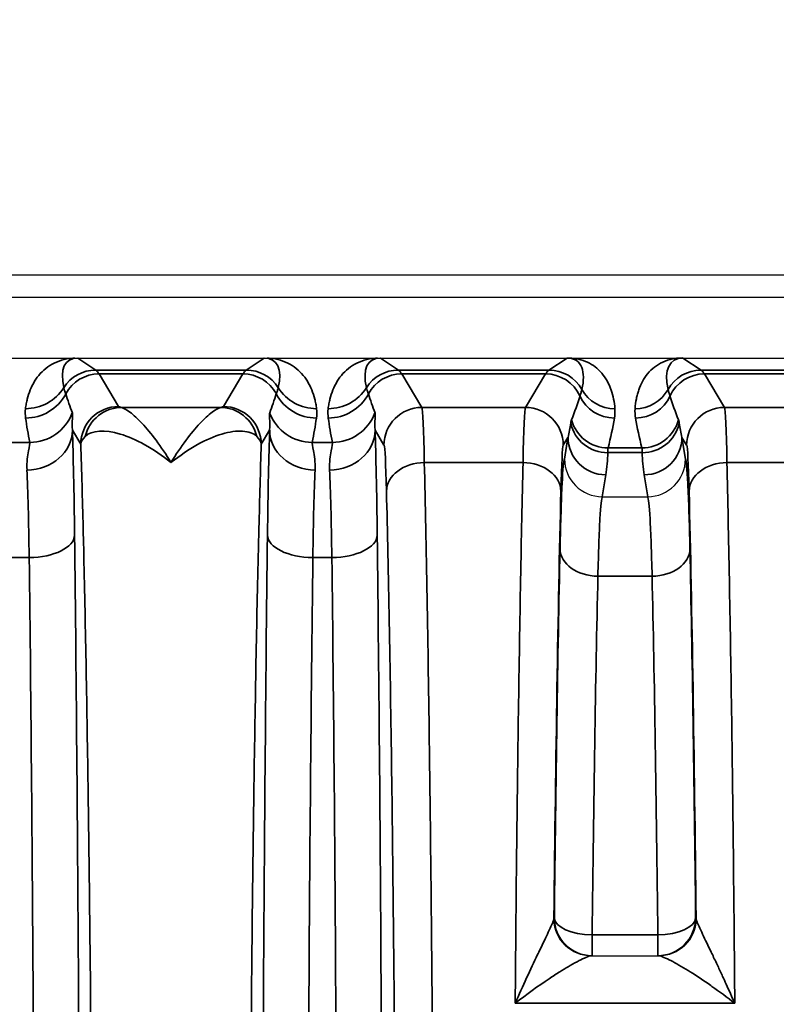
# Model space of a CAD drawing. Header units: millimetres. Extents: x 399 to 6233, y -1870 to 1602.
# Tile 702 of 711: x 6049 to 6059, y 336 to 349. Entities that reach past the tile are written whole.
import ezdxf

# ---------------------------------------------------------------- set-up
doc = ezdxf.new("R2010")
doc.units = ezdxf.units.MM
for name, color, linetype, lineweight in [('AM_5', 3, 'Continuous', 25), ('可見 (ISO)', 7, 'Continuous', 25), ('窄部可見 (ISO)', 7, 'Continuous', 35)]:
    doc.layers.add(name, color=color, linetype=linetype, lineweight=lineweight)
doc.styles.add('尺寸標註', font='romans.shx', dxfattribs={"bigfont": 'CHINESET.SHX'})
doc.dimstyles.new('CNS1$0', dxfattribs={"dimtxt": 2.5, "dimasz": 2.5, "dimexe": 1, "dimexo": 1, "dimgap": 1.5, "dimtad": 1, "dimtoh": 1, "dimdec": 1, "dimdsep": 46, "dimtxsty": '尺寸標註', "dimcen": 0, "dimclrd": 2, "dimclre": 2, "dimclrt": 1, "dimadec": 0, "dimazin": 2, "dimtp": 0.1, "dimtm": 0.1, "dimtfac": 0.71, "dimtdec": 1, "dimtmove": 0, "dimatfit": 0, "dimfxl": 0, "dimlwd": 13, "dimlwe": 13, "dimarcsym": 0})

# ---------------------------------------------------------------- blocks, each defined once
blk = doc.blocks.new('*D355')
at = {"layer": 'AM_5', "color": 2, "lineweight": 13}
for p, q in [((5942.878, 336.403), (5942.878, 359.702)), ((6103.598, 330.553), (6103.598, 359.702)), ((6101.098, 358.702), (5945.378, 358.702))]:
    blk.add_line(p, q, dxfattribs=at)
at = {"layer": 'AM_5', "color": 2, "lineweight": -2}
for points in [[(5945.378, 359.119), (5945.378, 358.285), (5942.878, 358.702)], [(6101.098, 359.119), (6101.098, 358.285), (6103.598, 358.702)]]:
    blk.add_solid(points, dxfattribs=at)
at = {"layer": 'Defpoints', "color": 0, "lineweight": -2}
for p in [(5942.878, 358.702), (5942.878, 335.403), (6103.598, 329.553)]:
    blk.add_point(p, dxfattribs=at)
at = {"layer": 'AM_5', "color": 1, "insert": (6023.238, 361.452), "char_height": 2.5, "attachment_point": 5, "style": '尺寸標註'}
blk.add_mtext('160.7', dxfattribs=at)

msp = doc.modelspace()

# ---------------------------------------------------------------- linework, layer by layer
at = {"layer": '可見 (ISO)'}
for p, q in [((5978.898, 346.053), (6091.898, 346.053)), ((6087.648, 345.753), (5983.148, 345.753)), ((5983.148, 344.953), (6087.648, 344.953)), ((6056.348, 343.119), (6056.349, 343.119)), ((6056.349, 343.119), (6056.948, 343.119)), ((6056.948, 343.119), (6056.949, 343.119)), ((6056.203, 337.053), (6057.094, 337.053))]:
    msp.add_line(p, q, dxfattribs=at)
for start, end in [(241.9654, 241.9662), (283.612, 283.6128)]:
    msp.add_arc((6057.064, 340.053), 3, start, end, dxfattribs=at)
for points, knots in [([(6049.379, 344.953), (6049.386, 344.953), (6049.394, 344.953), (6049.4, 344.953), (6049.406, 344.953), (6049.411, 344.953), (6049.415, 344.953)], [0.00000000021, 0.00000000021, 0.00000000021, 0.00000000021, 0.00002113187, 0.00002113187, 0.00002113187, 0.0000394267, 0.0000394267, 0.0000394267, 0.0000394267]), ([(6051.881, 344.953), (6051.887, 344.953), (6051.893, 344.953), (6051.9, 344.953), (6051.906, 344.953), (6051.912, 344.953), (6051.917, 344.953)], [-0.00000491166, -0.00000491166, -0.00000491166, -0.00000491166, 0.00001772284, 0.00001772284, 0.00001772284, 0.00003506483, 0.00003506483, 0.00003506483, 0.00003506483]), ([(6053.379, 344.953), (6053.386, 344.953), (6053.394, 344.953), (6053.4, 344.953), (6053.406, 344.953), (6053.411, 344.953), (6053.415, 344.953)], [0.00000000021, 0.00000000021, 0.00000000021, 0.00000000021, 0.00002113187, 0.00002113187, 0.00002113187, 0.0000394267, 0.0000394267, 0.0000394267, 0.0000394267]), ([(6057.384, 344.953), (6057.39, 344.953), (6057.397, 344.953), (6057.403, 344.953), (6057.407, 344.953), (6057.412, 344.953), (6057.415, 344.953)], [0.00000000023, 0.00000000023, 0.00000000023, 0.00000000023, 0.00001896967, 0.00001896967, 0.00001896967, 0.00003403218, 0.00003403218, 0.00003403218, 0.00003403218]), ([(6055.849, 343.618), (6055.849, 343.487), (6055.903, 343.358), (6055.995, 343.266), (6056.087, 343.174), (6056.216, 343.12), (6056.348, 343.119)], [-0.0000151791, -0.0000151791, -0.0000151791, -0.0000151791, 0.0003786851, 0.0003786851, 0.0003786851, 0.0007725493, 0.0007725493, 0.0007725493, 0.0007725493]), ([(6056.949, 343.119), (6057.08, 343.12), (6057.209, 343.174), (6057.301, 343.266), (6057.394, 343.358), (6057.448, 343.488), (6057.448, 343.618)], [0, 0, 0, 0, 0.0003900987, 0.0003900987, 0.0003900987, 0.0007801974, 0.0007801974, 0.0007801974, 0.0007801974])]:
    msp.add_open_spline(points, degree=3, knots=knots, dxfattribs=at)
at = {"layer": '窄部可見 (ISO)'}
for p, q in [((6049.415, 344.953), (6049.654, 344.794)), ((6051.643, 344.794), (6051.881, 344.953)), ((6053.415, 344.953), (6053.654, 344.794)), ((6055.643, 344.794), (6055.882, 344.953)), ((6057.415, 344.953), (6057.654, 344.794)), ((6049.654, 344.794), (6051.643, 344.794)), ((6051.599, 344.743), (6049.698, 344.743)), ((6049.698, 344.743), (6049.956, 344.312)), ((6051.341, 344.312), (6051.599, 344.743)), ((6053.654, 344.794), (6055.643, 344.794)), ((6055.599, 344.743), (6053.698, 344.743)), ((6053.698, 344.743), (6053.963, 344.3)), ((6055.333, 344.3), (6055.599, 344.743)), ((6057.654, 344.794), (6059.643, 344.794)), ((6059.599, 344.743), (6057.698, 344.743)), ((6057.698, 344.743), (6057.963, 344.3)), ((6049.992, 344.3), (6051.305, 344.3)), ((6053.963, 344.3), (6055.333, 344.3)), ((6057.963, 344.3), (6059.333, 344.3)), ((6049.456, 343.813), (6049.345, 343.998)), ((6051.952, 343.998), (6051.841, 343.813)), ((6053.463, 343.8), (6053.345, 343.998)), ((6048.514, 343.838), (6048.782, 343.838)), ((6052.514, 343.838), (6052.782, 343.838)), ((6055.895, 343.904), (6055.833, 343.8)), ((6055.849, 343.618), (6055.895, 343.904)), ((6057.463, 343.8), (6057.401, 343.904)), ((6057.401, 343.904), (6057.448, 343.618)), ((6056.877, 343.702), (6056.42, 343.702)), ((6056.425, 343.765), (6056.872, 343.765)), ((6055.301, 343.571), (6053.996, 343.571)), ((6059.301, 343.571), (6057.996, 343.571)), ((6056.395, 343.408), (6056.348, 343.119)), ((6056.949, 343.119), (6056.901, 343.408)), ((6048.774, 342.315), (6048.523, 342.315)), ((6052.774, 342.315), (6052.523, 342.315)), ((6056.29, 342.069), (6057.007, 342.069)), ((6055.709, 337.553), (6055.715, 337.553)), ((6057.582, 337.553), (6057.587, 337.553)), ((6056.214, 337.329), (6057.082, 337.329)), ((6056.214, 337.053), (6056.214, 337.329)), ((6057.082, 337.053), (6057.082, 337.329)), ((6058.1, 336.424), (6055.197, 336.424))]:
    msp.add_line(p, q, dxfattribs=at)
for centre, major_axis, ratio, start_param, end_param in [((6049.929, 344.111), (-0.641, 0.802), 0.399262, 5.974018, 6.980681), ((6051.368, 344.111), (0.641, 0.802), 0.399262, 5.585689, 6.592352), ((6053.929, 344.111), (-0.641, 0.802), 0.399262, 5.974018, 6.980681), ((6055.889, 344.941), (-0.0748, 0.0028), 0.15772, 4.612064, 4.818035), ((6055.913, 345.452), (-0.021, -0.5), 0.582239, 0.017982, 0.072335), ((6057.882, 344.142), (-0.601, 0.77), 0.425498, 5.962372, 7.023252), ((6049.654, 344.294), (-0.277, -0.416), 0.999683, 3.729704, 4.736367), ((6049.698, 344.243), (-0.429, -0.257), 0.999172, 4.17245, 5.254458), ((6049.625, 244.76), (0, 100.043), 0.020838, 6.248286, 6.269226), ((6051.672, 244.76), (0, 100.043), 0.020838, 0.01396, 0.034899), ((6051.599, 344.243), (-0.429, 0.257), 0.999172, 4.17032, 5.252328), ((6051.643, 344.294), (-0.277, 0.416), 0.999683, 4.688411, 5.695074), ((6053.654, 344.294), (-0.277, -0.416), 0.999683, 3.729704, 4.736367), ((6053.698, 344.243), (-0.429, -0.257), 0.999172, 4.17245, 5.254458), ((6053.625, 244.76), (0, 100.043), 0.020838, 6.248286, 6.269226), ((6055.672, 244.76), (0, 100.043), 0.020838, 0.01396, 0.034899), ((6055.599, 344.243), (-0.429, 0.257), 0.999172, 4.11114, 5.252328), ((6055.643, 344.294), (-0.277, 0.416), 0.999683, 4.634194, 5.695074), ((6057.654, 344.294), (-0.277, -0.416), 0.999683, 3.729704, 4.790584), ((6057.698, 344.243), (-0.429, -0.257), 0.999172, 4.17245, 5.313638), ((6057.625, 244.76), (0, 100.043), 0.020838, 6.248286, 6.269226), ((6048.725, 344.882), (0.595, -0.075), 0.998245, 4.838078, 5.844438), ((6052.572, 344.882), (0.595, 0.075), 0.998245, 3.58034, 4.5867), ((6052.725, 344.882), (-0.595, 0.075), 0.998245, 1.696485, 2.702846), ((6056.515, 344.782), (0.499, 0.035), 0.998264, 3.581597, 4.6421), ((6056.781, 344.782), (0.499, -0.035), 0.998264, 4.782678, 5.843181), ((6048.727, 344.758), (0.594, 0.083), 0.998238, 4.573579, 5.655239), ((6050.151, 343.488), (-1.006, 2.097), 0.194686, 0.988663, 1.119241), ((6051.146, 343.488), (1.006, 2.097), 0.194686, 5.163945, 5.294522), ((6052.57, 344.758), (0.594, -0.083), 0.998238, 3.769539, 4.851199), ((6052.727, 344.758), (-0.594, -0.083), 0.998238, 1.431986, 2.513646), ((6054.151, 343.488), (-1.006, 2.097), 0.194686, 0.988663, 1.119241), ((6055.234, 343.634), (0.922, 1.951), 0.210639, 5.070965, 5.241361), ((6056.508, 344.659), (0.493, -0.084), 0.998222, 3.739582, 4.880401), ((6056.789, 344.659), (0.493, 0.084), 0.998222, 4.544377, 5.685196), ((6058.063, 343.634), (-0.922, 1.951), 0.210639, 1.041825, 1.21222), ((6048.782, 344.437), (0.588, 0.12), 0.998201, 4.511525, 5.723718), ((6049.992, 343.8), (0.093, 0.491), 0.982993, 0.191203, 1.520008), ((6051.305, 343.8), (-0.093, 0.491), 0.982993, 4.763177, 6.091983), ((6052.514, 344.437), (0.588, -0.12), 0.998201, 3.70106, 4.913253), ((6052.782, 344.437), (-0.588, -0.12), 0.998201, 1.369933, 2.582126), ((6053.963, 343.8), (-0.429, -0.257), 0.999172, 4.17245, 5.742515), ((6053.965, 341.769), (-0.003, 2.532), 0.018707, 5.503986, 6.245742), ((6055.332, 341.769), (0.003, 2.532), 0.018707, 0.037443, 0.7792), ((6055.333, 343.8), (-0.429, 0.257), 0.999172, 3.682263, 5.252328), ((6057.963, 343.8), (-0.429, -0.257), 0.999172, 4.17245, 5.742515), ((6057.965, 341.769), (-0.003, 2.532), 0.018707, 5.503986, 6.245742), ((6049.503, 343.404), (0.587, -1.898), 0.297416, 4.213099, 4.391173), ((6051.793, 343.404), (-0.587, -1.898), 0.297416, 1.892012, 2.070087), ((6053.503, 343.404), (0.587, -1.898), 0.297416, 4.213099, 4.391173), ((6056.425, 344.264), (0.485, -0.121), 0.998166, 3.64424, 4.955399), ((6055.823, 343.531), (-0.551, -1.727), 0.284402, 1.796759, 2.032053), ((6057.474, 343.531), (0.551, -1.727), 0.284402, 4.251132, 4.486426), ((6056.872, 344.264), (0.485, 0.121), 0.998166, 4.469379, 5.780538), ((6048.745, 343.998), (0.6, 0.023), 0.876399, 4.678969, 6.239685), ((6049.318, 341.321), (-0.007, 3.096), 0.02085, 5.141677, 5.75691), ((6051.979, 341.321), (0.007, 3.096), 0.02085, 0.526276, 1.141508), ((6052.552, 343.998), (-0.6, 0.023), 0.876399, 0.0435, 1.604216), ((6052.745, 343.998), (0.6, 0.023), 0.876399, 4.678969, 6.239685), ((6053.318, 341.321), (-0.007, 3.096), 0.02085, 5.141677, 5.75691), ((6055.395, 343.903), (0.316, 0.86), 0.52171, 4.902871, 5.118236), ((6056.42, 344.197), (-0.5, 0.002), 0.991894, 0.221473, 1.575179), ((6056.877, 344.197), (0.5, 0.002), 0.991894, 4.708006, 6.061712), ((6057.902, 343.903), (-0.316, 0.86), 0.52171, 1.164949, 1.380315), ((6056.395, 343.904), (-0.493, 0.081), 0.99168, 0.163411, 1.731546), ((6056.901, 343.904), (0.493, 0.081), 0.99168, 4.551639, 6.119774), ((6053.465, 341.691), (0.003, -2.11), 0.022449, 2.362381, 3.10414), ((6055.832, 341.691), (-0.003, -2.11), 0.022449, 3.179046, 3.920805), ((6055.902, 343.481), (-0.164, -0.971), 0.506318, 1.580737, 1.884292), ((6057.395, 343.481), (0.164, -0.971), 0.506318, 4.398893, 4.702449), ((6057.465, 341.691), (0.003, -2.11), 0.022449, 2.362381, 3.10414), ((6048.718, 341.241), (0.007, -2.58), 0.02502, 2.000071, 2.615298), ((6052.578, 341.241), (-0.007, -2.58), 0.02502, 3.667887, 4.283115), ((6052.718, 341.241), (0.007, -2.58), 0.02502, 2.000071, 2.615298), ((6053.996, 343.193), (-0.5, -0.012), 0.756341, 4.694068, 6.251166), ((6055.301, 343.193), (0.5, -0.012), 0.756341, 0.032019, 1.589117), ((6057.996, 343.193), (-0.5, -0.012), 0.756341, 4.694068, 6.251166), ((6056.048, 329.551), (0, -18.032), 0.020942, 3.854426, 4.252602), ((6057.249, 329.551), (0, 18.032), 0.020942, 5.172176, 5.570352), ((6048.774, 342.61), (0.6, 0.007), 0.49083, 4.706597, 6.259146), ((6052.523, 342.61), (-0.6, 0.007), 0.49083, 0.024039, 1.576589), ((6052.774, 342.61), (0.6, 0.007), 0.49083, 4.706597, 6.259146), ((6055.982, 331.895), (0.037, 15.127), 0.020036, 0.800388, 1.187453), ((6056.29, 342.43), (-0.5, 0.011), 0.722333, 0.030288, 1.586603), ((6057.007, 342.43), (0.5, 0.011), 0.722333, 4.696582, 6.252897), ((6057.315, 331.895), (0.037, -15.127), 0.020036, 1.954139, 2.341205), ((6048.289, 329.553), (0, -26), 0.02143, 1.570796, 2.083868), ((6052.289, 329.553), (0, -26), 0.02143, 1.570796, 2.083868), ((6056.482, 331.829), (0.037, 14.702), 0.020614, 0.800391, 1.187456), ((6056.815, 331.829), (0.037, -14.702), 0.020614, 1.954136, 2.341202), ((6055.209, 337.577), (-0.501, 0.023), 0.444094, 3.042618, 3.133652), ((6056.203, 337.553), (0, -0.5), 0.994724, 4.752585, 6.283185), ((6056.209, 337.553), (0, -0.5), 0.999781, 4.712389, 6.283185), ((6056.214, 337.553), (-0.5, 0.005), 0.448798, 0.023437, 1.575518), ((6056.214, 337.553), (0, -0.5), 0.999781, 4.712389, 6.283185), ((6057.082, 337.553), (0.5, 0.005), 0.448798, 4.707667, 6.259748), ((6057.082, 337.553), (0, -0.5), 0.999781, 0, 1.570796), ((6057.087, 337.553), (0, -0.5), 0.999781, 0, 1.570796), ((6057.094, 337.553), (0, -0.5), 0.994724, 0, 1.5306), ((6058.088, 337.577), (-0.501, -0.023), 0.444094, 0.007941, 0.098975)]:
    msp.add_ellipse(centre, major_axis=major_axis, ratio=ratio, start_param=start_param, end_param=end_param, dxfattribs=at)
for points, knots in [([(6048.725, 344.283), (6048.728, 344.306), (6048.731, 344.328), (6048.735, 344.349), (6048.739, 344.371), (6048.744, 344.391), (6048.749, 344.411), (6048.759, 344.452), (6048.772, 344.493), (6048.788, 344.531), (6048.82, 344.611), (6048.865, 344.685), (6048.921, 344.747), (6048.981, 344.813), (6049.054, 344.865), (6049.135, 344.899), (6049.179, 344.918), (6049.224, 344.932), (6049.271, 344.941), (6049.307, 344.947), (6049.343, 344.951), (6049.379, 344.953)], [2.1358688, 2.1358688, 2.1358688, 2.1358688, 2.1945542, 2.1945542, 2.1945542, 2.25329, 2.25329, 2.25329, 2.3713058, 2.3713058, 2.3713058, 2.612508, 2.612508, 2.612508, 2.8678155, 2.8678155, 2.8678155, 3.004742, 3.004742, 3.004742, 3.1094244, 3.1094244, 3.1094244, 3.1094244]), ([(6051.917, 344.953), (6051.954, 344.951), (6051.99, 344.947), (6052.026, 344.941), (6052.072, 344.932), (6052.118, 344.918), (6052.161, 344.899), (6052.243, 344.865), (6052.316, 344.813), (6052.375, 344.747), (6052.432, 344.685), (6052.476, 344.611), (6052.509, 344.531), (6052.525, 344.493), (6052.538, 344.452), (6052.548, 344.411), (6052.553, 344.391), (6052.558, 344.371), (6052.562, 344.349), (6052.566, 344.328), (6052.569, 344.306), (6052.572, 344.283)], [3.1737609, 3.1737609, 3.1737609, 3.1737609, 3.2784434, 3.2784434, 3.2784434, 3.4153698, 3.4153698, 3.4153698, 3.6706773, 3.6706773, 3.6706773, 3.9118795, 3.9118795, 3.9118795, 4.0298953, 4.0298953, 4.0298953, 4.0886311, 4.0886311, 4.0886311, 4.1473165, 4.1473165, 4.1473165, 4.1473165]), ([(6052.725, 344.283), (6052.728, 344.306), (6052.731, 344.328), (6052.735, 344.349), (6052.739, 344.371), (6052.744, 344.391), (6052.749, 344.411), (6052.759, 344.452), (6052.772, 344.493), (6052.788, 344.531), (6052.82, 344.611), (6052.865, 344.685), (6052.921, 344.747), (6052.981, 344.813), (6053.054, 344.865), (6053.135, 344.899), (6053.179, 344.918), (6053.224, 344.932), (6053.271, 344.941), (6053.307, 344.947), (6053.343, 344.951), (6053.379, 344.953)], [5.2774615, 5.2774615, 5.2774615, 5.2774615, 5.3361469, 5.3361469, 5.3361469, 5.3948827, 5.3948827, 5.3948827, 5.5128985, 5.5128985, 5.5128985, 5.7541006, 5.7541006, 5.7541006, 6.0094082, 6.0094082, 6.0094082, 6.1463346, 6.1463346, 6.1463346, 6.2510171, 6.2510171, 6.2510171, 6.2510171]), ([(6056.079, 344.538), (6056.105, 344.651), (6056.106, 344.755), (6056.076, 344.828), (6056.06, 344.867), (6056.037, 344.897), (6056.007, 344.918), (6055.976, 344.939), (6055.938, 344.95), (6055.897, 344.952)], [2.081652, 2.081652, 2.081652, 2.081652, 2.583772, 2.583772, 2.583772, 2.845034, 2.845034, 2.845034, 3.110834, 3.110834, 3.110834, 3.110834]), ([(6055.913, 344.953), (6055.997, 344.95), (6056.079, 344.931), (6056.153, 344.897), (6056.225, 344.863), (6056.289, 344.815), (6056.342, 344.752), (6056.395, 344.69), (6056.437, 344.615), (6056.466, 344.53), (6056.493, 344.453), (6056.509, 344.369), (6056.515, 344.283)], [3.172351, 3.172351, 3.172351, 3.172351, 3.439835, 3.439835, 3.439835, 3.701232, 3.701232, 3.701232, 3.963683, 3.963683, 3.963683, 4.201533, 4.201533, 4.201533, 4.201533]), ([(6056.781, 344.283), (6056.785, 344.329), (6056.791, 344.373), (6056.799, 344.414), (6056.803, 344.434), (6056.807, 344.454), (6056.813, 344.473), (6056.818, 344.493), (6056.824, 344.512), (6056.83, 344.531), (6056.857, 344.609), (6056.896, 344.682), (6056.948, 344.745), (6057.002, 344.81), (6057.071, 344.863), (6057.147, 344.898), (6057.189, 344.917), (6057.232, 344.931), (6057.277, 344.94), (6057.312, 344.947), (6057.348, 344.952), (6057.384, 344.953)], [2.081652, 2.081652, 2.081652, 2.081652, 2.208869, 2.208869, 2.208869, 2.271875, 2.271875, 2.271875, 2.334716, 2.334716, 2.334716, 2.587926, 2.587926, 2.587926, 2.853633, 2.853633, 2.853633, 2.996766, 2.996766, 2.996766, 3.110834, 3.110834, 3.110834, 3.110834]), ([(6049.232, 344.561), (6049.234, 344.55), (6049.238, 344.537), (6049.242, 344.524), (6049.246, 344.509), (6049.251, 344.494), (6049.256, 344.477)], [0, 0, 0, 0, 0.001000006, 0.001000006, 0.001000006, 0.00208995, 0.00208995, 0.00208995, 0.00208995]), ([(6052.04, 344.477), (6052.045, 344.493), (6052.05, 344.507), (6052.054, 344.52), (6052.058, 344.535), (6052.062, 344.549), (6052.065, 344.561)], [0, 0, 0, 0, 0.001000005, 0.001000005, 0.001000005, 0.002089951, 0.002089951, 0.002089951, 0.002089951]), ([(6053.232, 344.561), (6053.234, 344.55), (6053.238, 344.537), (6053.242, 344.524), (6053.246, 344.509), (6053.251, 344.494), (6053.256, 344.477)], [0, 0, 0, 0, 0.001000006, 0.001000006, 0.001000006, 0.00208995, 0.00208995, 0.00208995, 0.00208995]), ([(6056.053, 344.451), (6056.059, 344.466), (6056.063, 344.481), (6056.068, 344.495), (6056.072, 344.51), (6056.076, 344.525), (6056.079, 344.538)], [0, 0, 0, 0, 0.001000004, 0.001000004, 0.001000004, 0.002089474, 0.002089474, 0.002089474, 0.002089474]), ([(6057.218, 344.538), (6057.22, 344.526), (6057.224, 344.513), (6057.228, 344.499), (6057.232, 344.484), (6057.238, 344.468), (6057.243, 344.451)], [0, 0, 0, 0, 0.001000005, 0.001000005, 0.001000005, 0.002089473, 0.002089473, 0.002089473, 0.002089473]), ([(6049.344, 344.227), (6049.348, 344.215), (6049.348, 344.191), (6049.345, 344.153), (6049.345, 344.152), (6049.345, 344.151), (6049.345, 344.15), (6049.343, 344.113), (6049.339, 344.063), (6049.345, 343.998)], [0, 0, 0, 0, 0.000774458, 0.000774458, 0.000774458, 0.000793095, 0.000793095, 0.000793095, 0.001548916, 0.001548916, 0.001548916, 0.001548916]), ([(6049.956, 344.312), (6049.825, 344.312), (6049.695, 344.258), (6049.602, 344.166), (6049.51, 344.073), (6049.456, 343.943), (6049.456, 343.813)], [0, 0, 0, 0, 0.5, 0.5, 0.5, 1, 1, 1, 1]), ([(6049.992, 344.3), (6050.019, 344.293), (6050.059, 344.272), (6050.106, 344.236), (6050.153, 344.2), (6050.208, 344.15), (6050.266, 344.087), (6050.325, 344.025), (6050.387, 343.951), (6050.451, 343.865), (6050.515, 343.779), (6050.582, 343.679), (6050.648, 343.571)], [0, 0, 0, 0, 0.000534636, 0.000534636, 0.000534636, 0.001069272, 0.001069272, 0.001069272, 0.001603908, 0.001603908, 0.001603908, 0.002138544, 0.002138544, 0.002138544, 0.002138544]), ([(6050.648, 343.571), (6050.781, 343.789), (6050.913, 343.963), (6051.089, 344.15), (6051.144, 344.2), (6051.238, 344.272), (6051.278, 344.293), (6051.305, 344.3)], [-0.000011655, -0.000011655, -0.000011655, -0.000011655, 0.001067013, 0.001067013, 0.001606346, 0.001606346, 0.00214568, 0.00214568, 0.00214568, 0.00214568]), ([(6051.841, 343.813), (6051.841, 343.943), (6051.787, 344.073), (6051.694, 344.166), (6051.602, 344.258), (6051.472, 344.312), (6051.341, 344.312)], [0, 0, 0, 0, 0.5, 0.5, 0.5, 1, 1, 1, 1]), ([(6051.952, 343.998), (6051.957, 344.064), (6051.954, 344.114), (6051.951, 344.151), (6051.951, 344.152), (6051.951, 344.152), (6051.951, 344.153), (6051.949, 344.191), (6051.948, 344.215), (6051.953, 344.227)], [0, 0, 0, 0, 0.000759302, 0.000759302, 0.000759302, 0.000774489, 0.000774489, 0.000774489, 0.001548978, 0.001548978, 0.001548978, 0.001548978]), ([(6053.344, 344.227), (6053.348, 344.215), (6053.348, 344.191), (6053.345, 344.153), (6053.345, 344.152), (6053.345, 344.151), (6053.345, 344.15), (6053.343, 344.113), (6053.339, 344.063), (6053.345, 343.998)], [0, 0, 0, 0, 0.000774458, 0.000774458, 0.000774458, 0.000793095, 0.000793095, 0.000793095, 0.001548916, 0.001548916, 0.001548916, 0.001548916]), ([(6055.932, 344.091), (6055.933, 344.101), (6055.935, 344.11), (6055.936, 344.118), (6055.938, 344.125), (6055.94, 344.131), (6055.942, 344.137)], [0, 0, 0, 0, 0.0003730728, 0.0003730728, 0.0003730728, 0.0007194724, 0.0007194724, 0.0007194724, 0.0007194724]), ([(6057.355, 344.137), (6057.357, 344.131), (6057.359, 344.125), (6057.36, 344.118), (6057.362, 344.11), (6057.363, 344.101), (6057.365, 344.091)], [0, 0, 0, 0, 0.0003464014, 0.0003464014, 0.0003464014, 0.0007194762, 0.0007194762, 0.0007194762, 0.0007194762]), ([(6050.648, 343.571), (6050.413, 343.759), (6050.181, 343.887), (6049.977, 343.948), (6049.773, 344.008), (6049.602, 343.999), (6049.514, 343.917)], [-0.000011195, -0.000011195, -0.000011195, -0.000011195, 0.001104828, 0.001104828, 0.001104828, 0.002220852, 0.002220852, 0.002220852, 0.002220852]), ([(6051.782, 343.917), (6051.738, 343.958), (6051.673, 343.981), (6051.594, 343.986), (6051.515, 343.991), (6051.421, 343.978), (6051.321, 343.948), (6051.119, 343.888), (6050.884, 343.76), (6050.648, 343.571)], [0, 0, 0, 0, 0.000558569, 0.000558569, 0.000558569, 0.001117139, 0.001117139, 0.001117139, 0.002234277, 0.002234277, 0.002234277, 0.002234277]), ([(6048.745, 343.472), (6048.74, 343.58), (6048.753, 343.664), (6048.776, 343.786), (6048.786, 343.824), (6048.782, 343.838)], [0, 0, 0, 0, 0.000661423, 0.000661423, 0.001322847, 0.001322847, 0.001322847, 0.001322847]), ([(6052.514, 343.838), (6052.511, 343.824), (6052.52, 343.787), (6052.543, 343.665), (6052.557, 343.58), (6052.552, 343.472)], [0, 0, 0, 0, 0.000661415, 0.000661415, 0.001322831, 0.001322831, 0.001322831, 0.001322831]), ([(6052.745, 343.472), (6052.74, 343.58), (6052.753, 343.664), (6052.776, 343.786), (6052.786, 343.824), (6052.782, 343.838)], [0, 0, 0, 0, 0.000661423, 0.000661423, 0.001322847, 0.001322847, 0.001322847, 0.001322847]), ([(6049.456, 315.293), (6049.467, 315.64), (6049.477, 316.013), (6049.487, 316.402), (6049.488, 316.465), (6049.49, 316.53), (6049.492, 316.595), (6049.503, 317.059), (6049.513, 317.555), (6049.523, 318.074), (6049.533, 318.592), (6049.542, 319.136), (6049.55, 319.706), (6049.559, 320.276), (6049.567, 320.873), (6049.573, 321.489), (6049.576, 321.75), (6049.579, 322.014), (6049.582, 322.281), (6049.585, 322.645), (6049.589, 323.015), (6049.592, 323.39), (6049.597, 324.041), (6049.601, 324.712), (6049.605, 325.396), (6049.612, 326.766), (6049.616, 328.152), (6049.616, 329.553), (6049.616, 330.954), (6049.612, 332.34), (6049.605, 333.71), (6049.599, 334.79), (6049.591, 335.83), (6049.582, 336.825), (6049.579, 337.092), (6049.576, 337.356), (6049.573, 337.617), (6049.567, 338.233), (6049.559, 338.83), (6049.55, 339.4), (6049.542, 339.969), (6049.533, 340.513), (6049.523, 341.032), (6049.513, 341.551), (6049.503, 342.047), (6049.492, 342.511), (6049.49, 342.576), (6049.488, 342.641), (6049.487, 342.704), (6049.477, 343.093), (6049.467, 343.466), (6049.456, 343.813)], [0.0267397, 0.0267397, 0.0267397, 0.0267397, 0.0775919, 0.0775919, 0.0775919, 0.0858976, 0.0858976, 0.0858976, 0.1450554, 0.1450554, 0.1450554, 0.2042133, 0.2042133, 0.2042133, 0.2633711, 0.2633711, 0.2633711, 0.2884173, 0.2884173, 0.2884173, 0.322529, 0.322529, 0.322529, 0.3816868, 0.3816868, 0.3816868, 0.5, 0.5, 0.5, 0.6183182, 0.6183182, 0.6183182, 0.7115983, 0.7115983, 0.7115983, 0.7366339, 0.7366339, 0.7366339, 0.7957918, 0.7957918, 0.7957918, 0.8549496, 0.8549496, 0.8549496, 0.9141075, 0.9141075, 0.9141075, 0.9224155, 0.9224155, 0.9224155, 0.9732653, 0.9732653, 0.9732653, 0.9732653]), ([(6051.841, 343.813), (6051.83, 343.466), (6051.82, 343.093), (6051.81, 342.704), (6051.808, 342.641), (6051.807, 342.576), (6051.805, 342.511), (6051.794, 342.047), (6051.783, 341.551), (6051.773, 341.032), (6051.764, 340.514), (6051.755, 339.97), (6051.746, 339.4), (6051.738, 338.831), (6051.73, 338.233), (6051.723, 337.617), (6051.72, 337.356), (6051.718, 337.092), (6051.715, 336.825), (6051.711, 336.461), (6051.708, 336.091), (6051.705, 335.716), (6051.7, 335.065), (6051.695, 334.395), (6051.692, 333.71), (6051.685, 332.34), (6051.681, 330.954), (6051.681, 329.553), (6051.681, 328.152), (6051.685, 326.767), (6051.692, 325.396), (6051.697, 324.316), (6051.705, 323.276), (6051.715, 322.281), (6051.718, 322.014), (6051.72, 321.75), (6051.723, 321.489), (6051.73, 320.873), (6051.738, 320.276), (6051.746, 319.706), (6051.755, 319.137), (6051.764, 318.593), (6051.773, 318.074), (6051.783, 317.555), (6051.794, 317.059), (6051.805, 316.595), (6051.807, 316.53), (6051.808, 316.465), (6051.81, 316.402), (6051.82, 316.013), (6051.83, 315.64), (6051.841, 315.293)], [0.0267397, 0.0267397, 0.0267397, 0.0267397, 0.0775919, 0.0775919, 0.0775919, 0.0858976, 0.0858976, 0.0858976, 0.1450554, 0.1450554, 0.1450554, 0.2042133, 0.2042133, 0.2042133, 0.2633711, 0.2633711, 0.2633711, 0.2884173, 0.2884173, 0.2884173, 0.322529, 0.322529, 0.322529, 0.3816868, 0.3816868, 0.3816868, 0.5, 0.5, 0.5, 0.6183182, 0.6183182, 0.6183182, 0.7115983, 0.7115983, 0.7115983, 0.7366339, 0.7366339, 0.7366339, 0.7957918, 0.7957918, 0.7957918, 0.8549496, 0.8549496, 0.8549496, 0.9141075, 0.9141075, 0.9141075, 0.9224155, 0.9224155, 0.9224155, 0.9732653, 0.9732653, 0.9732653, 0.9732653]), ([(6056.425, 343.765), (6056.423, 343.759), (6056.422, 343.751), (6056.421, 343.74), (6056.421, 343.73), (6056.42, 343.717), (6056.42, 343.702)], [0, 0, 0, 0, 0.0003301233, 0.0003301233, 0.0003301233, 0.0006862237, 0.0006862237, 0.0006862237, 0.0006862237]), ([(6056.877, 343.702), (6056.876, 343.717), (6056.876, 343.73), (6056.875, 343.74), (6056.874, 343.751), (6056.873, 343.759), (6056.872, 343.765)], [0, 0, 0, 0, 0.0003560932, 0.0003560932, 0.0003560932, 0.0006862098, 0.0006862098, 0.0006862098, 0.0006862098]), ([(6055.79, 342.43), (6055.798, 342.785), (6055.807, 343.083), (6055.817, 343.288), (6055.827, 343.487), (6055.838, 343.598), (6055.849, 343.618)], [3.9488824, 3.9488824, 3.9488824, 3.9488824, 4.3153166, 4.3153166, 4.3153166, 4.6719252, 4.6719252, 4.6719252, 4.6719252]), ([(6057.448, 343.618), (6057.458, 343.598), (6057.469, 343.487), (6057.479, 343.288), (6057.489, 343.083), (6057.499, 342.785), (6057.507, 342.43)], [4.7528527, 4.7528527, 4.7528527, 4.7528527, 5.1094614, 5.1094614, 5.1094614, 5.4758956, 5.4758956, 5.4758956, 5.4758956]), ([(6053.996, 343.571), (6054.022, 342.474), (6054.045, 341.184), (6054.064, 339.764), (6054.079, 338.615), (6054.092, 337.382), (6054.102, 336.114)], [2.2837463, 2.2837463, 2.2837463, 2.2837463, 2.5578984, 2.5578984, 2.5578984, 2.7796713, 2.7796713, 2.7796713, 2.7796713]), ([(6055.197, 336.424), (6055.208, 337.774), (6055.223, 339.079), (6055.24, 340.281), (6055.258, 341.498), (6055.278, 342.609), (6055.301, 343.571)], [0.3798324, 0.3798324, 0.3798324, 0.3798324, 0.617412, 0.617412, 0.617412, 0.8578464, 0.8578464, 0.8578464, 0.8578464]), ([(6057.996, 343.571), (6058.018, 342.609), (6058.039, 341.498), (6058.057, 340.281), (6058.074, 339.079), (6058.089, 337.774), (6058.1, 336.424)], [2.2837463, 2.2837463, 2.2837463, 2.2837463, 2.5241806, 2.5241806, 2.5241806, 2.7617603, 2.7617603, 2.7617603, 2.7617603]), ([(6053.608, 335.097), (6053.598, 336.628), (6053.583, 338.121), (6053.564, 339.488), (6053.545, 340.873), (6053.522, 342.128), (6053.496, 343.193)], [3.4541443, 3.4541443, 3.4541443, 3.4541443, 3.7251656, 3.7251656, 3.7251656, 3.999439, 3.999439, 3.999439, 3.999439]), ([(6056.349, 343.119), (6056.338, 343.104), (6056.328, 343.006), (6056.317, 342.827), (6056.307, 342.645), (6056.298, 342.382), (6056.29, 342.069)], [1.6057029, 1.6057029, 1.6057029, 1.6057029, 1.9678402, 1.9678402, 1.9678402, 2.3343029, 2.3343029, 2.3343029, 2.3343029]), ([(6057.007, 342.069), (6056.999, 342.382), (6056.99, 342.645), (6056.979, 342.827), (6056.969, 343.006), (6056.958, 343.104), (6056.948, 343.119)], [0.8072897, 0.8072897, 0.8072897, 0.8072897, 1.1737525, 1.1737525, 1.1737525, 1.5358897, 1.5358897, 1.5358897, 1.5358897]), ([(6049.374, 342.61), (6049.397, 340.628), (6049.415, 338.502), (6049.427, 336.302), (6049.44, 334.102), (6049.446, 331.828), (6049.446, 329.553)], [5.7701132, 5.7701132, 5.7701132, 5.7701132, 6.0266493, 6.0266493, 6.0266493, 6.2831853, 6.2831853, 6.2831853, 6.2831853]), ([(6051.923, 316.496), (6051.899, 318.478), (6051.881, 320.604), (6051.869, 322.804), (6051.857, 325.004), (6051.851, 327.278), (6051.851, 329.553), (6051.851, 331.828), (6051.857, 334.102), (6051.869, 336.302), (6051.881, 338.502), (6051.899, 340.628), (6051.923, 342.61)], [2.628521, 2.628521, 2.628521, 2.628521, 2.885057, 2.885057, 2.885057, 3.141593, 3.141593, 3.141593, 3.398129, 3.398129, 3.398129, 3.654665, 3.654665, 3.654665, 3.654665]), ([(6053.374, 342.61), (6053.397, 340.628), (6053.415, 338.502), (6053.427, 336.302), (6053.44, 334.102), (6053.446, 331.828), (6053.446, 329.553)], [5.7701132, 5.7701132, 5.7701132, 5.7701132, 6.0266493, 6.0266493, 6.0266493, 6.2831853, 6.2831853, 6.2831853, 6.2831853]), ([(6052.523, 342.315), (6052.499, 340.378), (6052.481, 338.301), (6052.457, 334), (6052.451, 331.776), (6052.451, 327.33), (6052.457, 325.107), (6052.481, 320.805), (6052.499, 318.728), (6052.523, 316.791)], [2.628521, 2.628521, 2.628521, 2.628521, 2.885057, 2.885057, 3.141593, 3.141593, 3.398129, 3.398129, 3.654665, 3.654665, 3.654665, 3.654665]), ([(6055.197, 336.424), (6055.299, 336.654), (6055.401, 336.873), (6055.494, 337.068), (6055.499, 337.079), (6055.504, 337.09), (6055.509, 337.1), (6055.55, 337.186), (6055.589, 337.267), (6055.623, 337.338), (6055.627, 337.347), (6055.631, 337.356), (6055.635, 337.364), (6055.652, 337.4), (6055.668, 337.435), (6055.68, 337.464), (6055.692, 337.491), (6055.701, 337.515), (6055.706, 337.533)], [-0.00000792, -0.00000792, -0.00000792, -0.00000792, 0.000796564, 0.000796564, 0.000796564, 0.000840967, 0.000840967, 0.000840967, 0.001198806, 0.001198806, 0.001198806, 0.001242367, 0.001242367, 0.001242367, 0.001429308, 0.001429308, 0.001429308, 0.001601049, 0.001601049, 0.001601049, 0.001601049]), ([(6057.591, 337.533), (6057.596, 337.515), (6057.605, 337.491), (6057.617, 337.464), (6057.629, 337.434), (6057.645, 337.4), (6057.662, 337.364), (6057.666, 337.356), (6057.67, 337.347), (6057.674, 337.338), (6057.708, 337.266), (6057.747, 337.185), (6057.788, 337.1), (6057.793, 337.089), (6057.798, 337.079), (6057.803, 337.068), (6057.826, 337.019), (6057.85, 336.969), (6057.874, 336.917), (6057.896, 336.872), (6057.917, 336.826), (6057.939, 336.779), (6057.954, 336.746), (6057.97, 336.712), (6057.986, 336.678), (6058.004, 336.636), (6058.023, 336.595), (6058.042, 336.552), (6058.061, 336.51), (6058.08, 336.467), (6058.1, 336.424)], [0, 0, 0, 0, 0.000171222, 0.000171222, 0.000171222, 0.000358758, 0.000358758, 0.000358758, 0.000403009, 0.000403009, 0.000403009, 0.000761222, 0.000761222, 0.000761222, 0.000806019, 0.000806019, 0.000806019, 0.001007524, 0.001007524, 0.001007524, 0.001183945, 0.001183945, 0.001183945, 0.001309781, 0.001309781, 0.001309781, 0.001460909, 0.001460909, 0.001460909, 0.001612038, 0.001612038, 0.001612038, 0.001612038]), ([(6056.203, 337.053), (6056.194, 337.053), (6056.176, 337.048), (6056.152, 337.039), (6056.128, 337.029), (6056.097, 337.015), (6056.063, 336.998), (6056.057, 336.995), (6056.051, 336.992), (6056.044, 336.988), (6056.007, 336.969), (6055.966, 336.947), (6055.923, 336.922), (6055.888, 336.902), (6055.852, 336.88), (6055.815, 336.858), (6055.806, 336.852), (6055.797, 336.847), (6055.788, 336.841), (6055.742, 336.812), (6055.694, 336.781), (6055.646, 336.749), (6055.501, 336.653), (6055.348, 336.542), (6055.197, 336.424)], [0, 0, 0, 0, 0.000176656, 0.000176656, 0.000176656, 0.000361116, 0.000361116, 0.000361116, 0.000395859, 0.000395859, 0.000395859, 0.000593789, 0.000593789, 0.000593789, 0.000753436, 0.000753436, 0.000753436, 0.000791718, 0.000791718, 0.000791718, 0.000989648, 0.000989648, 0.000989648, 0.001583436, 0.001583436, 0.001583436, 0.001583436]), ([(6058.1, 336.424), (6057.999, 336.503), (6057.897, 336.578), (6057.798, 336.648), (6057.792, 336.652), (6057.787, 336.656), (6057.781, 336.66), (6057.688, 336.725), (6057.596, 336.787), (6057.509, 336.841), (6057.5, 336.847), (6057.491, 336.852), (6057.482, 336.858), (6057.4, 336.908), (6057.32, 336.954), (6057.253, 336.988), (6057.246, 336.992), (6057.24, 336.995), (6057.233, 336.998), (6057.199, 337.015), (6057.169, 337.029), (6057.144, 337.039), (6057.121, 337.048), (6057.103, 337.053), (6057.094, 337.053)], [-0.000006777, -0.000006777, -0.000006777, -0.000006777, 0.000388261, 0.000388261, 0.000388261, 0.000410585, 0.000410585, 0.000410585, 0.000783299, 0.000783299, 0.000783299, 0.000821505, 0.000821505, 0.000821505, 0.001178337, 0.001178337, 0.001178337, 0.00121301, 0.00121301, 0.00121301, 0.001397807, 0.001397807, 0.001397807, 0.001573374, 0.001573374, 0.001573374, 0.001573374])]:
    msp.add_open_spline(points, degree=3, knots=knots, dxfattribs=at)
for points in [[(6048.727, 344.159), (6048.721, 344.201), (6048.719, 344.242), (6048.725, 344.283)], [(6049.956, 344.312), (6049.958, 344.308), (6049.97, 344.304), (6049.992, 344.3)], [(6051.305, 344.3), (6051.327, 344.304), (6051.338, 344.308), (6051.341, 344.312)], [(6052.572, 344.283), (6052.577, 344.242), (6052.576, 344.201), (6052.57, 344.159)], [(6052.727, 344.159), (6052.721, 344.201), (6052.719, 344.242), (6052.725, 344.283)], [(6056.515, 344.283), (6056.518, 344.242), (6056.515, 344.2), (6056.508, 344.159)], [(6056.789, 344.159), (6056.782, 344.2), (6056.779, 344.242), (6056.781, 344.283)], [(6049.514, 343.917), (6049.478, 343.882), (6049.459, 343.848), (6049.456, 343.813)], [(6051.841, 343.813), (6051.838, 343.848), (6051.819, 343.882), (6051.782, 343.917)]]:
    msp.add_open_spline(points, degree=3, dxfattribs=at)

# ---------------------------------------------------------------- dimensions: what is measured, and where the dimension line sits
at = {"layer": 'AM_5'}
dim = msp.add_linear_dim(base=(5942.878, 358.702), p1=(6103.598, 329.553), p2=(5942.878, 335.403), dimstyle='CNS1$0', override={"dimtdec": 3}, dxfattribs=at)
dim.commit()
dim.dimension.update_dxf_attribs({"geometry": '*D355', "text_midpoint": (6023.238, 361.452)})

doc.saveas('drawing.dxf')
